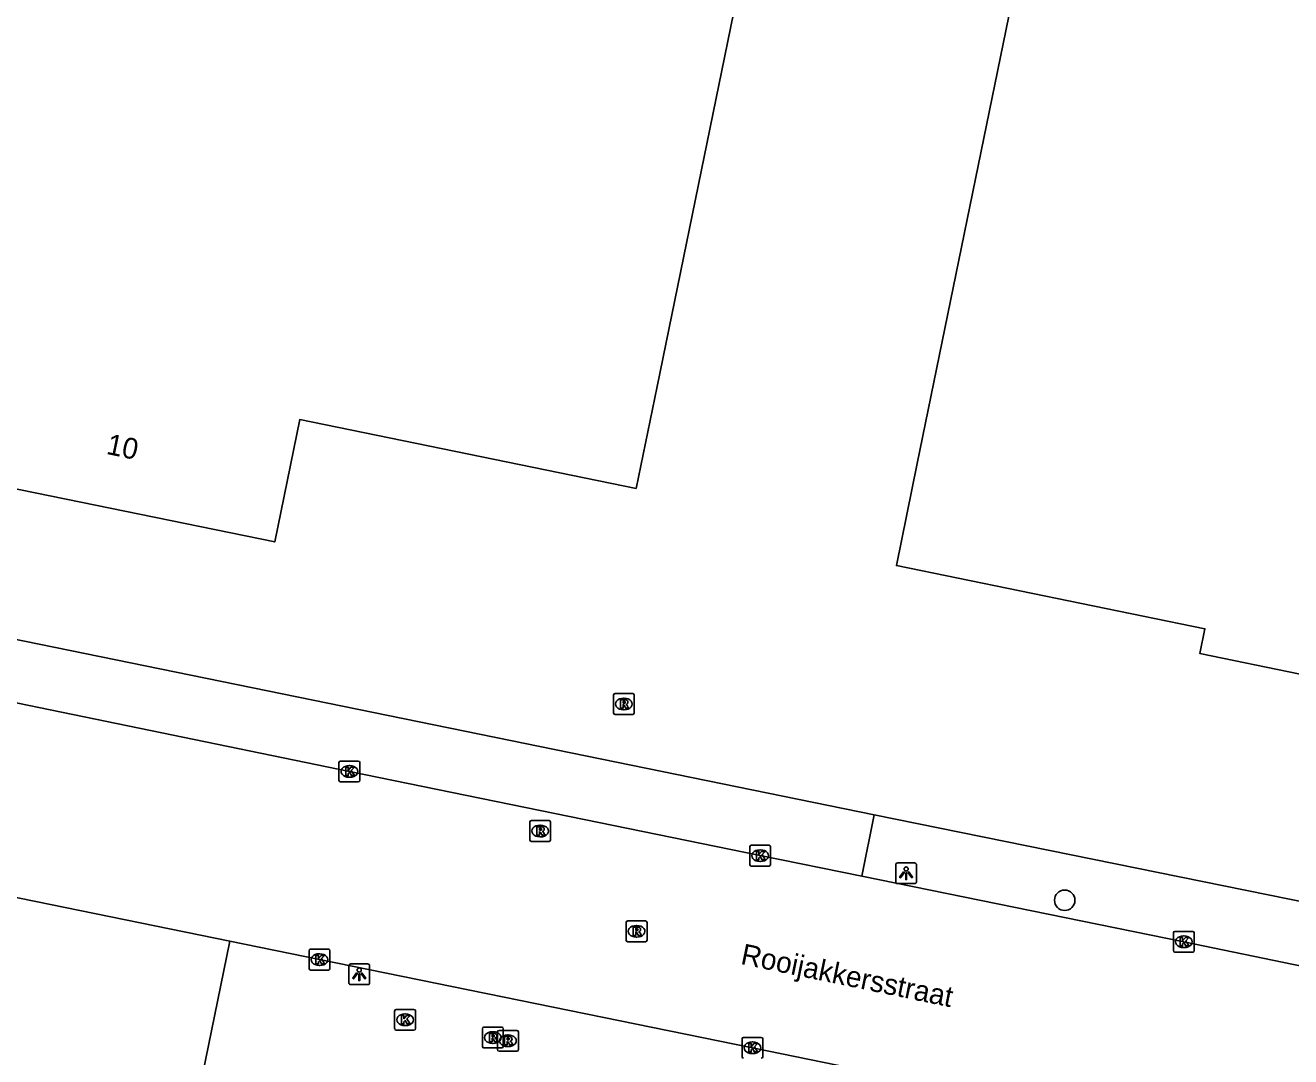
# Model space of a CAD drawing. Extents: x 157692 to 159670, y 381454 to 383289.
# Drawn here: x 158784.9 to 158845.7, y 382281.7 to 382331.2 of the extents above; entities that cross this region are included whole.
import ezdxf

# ---------------------------------------------------------------- set-up
doc = ezdxf.new("R2010")
doc.units = 0
for name, color, linetype in [('IMGEO_Boom', 7, 'Continuous'), ('IMGEO_Kolk', 7, 'Continuous'), ('IMGEO_Lichtpunt', 7, 'Continuous'), ('IMGEO_Openbare_ruimte_label', 7, 'Continuous'), ('IMGEO_Pand', 7, 'Continuous'), ('IMGEO_Pand_nummerreeks', 7, 'Continuous'), ('IMGEO_Rijbaan_lokaal_open', 7, 'Continuous'), ('IMGEO_Rioolput', 7, 'Continuous'), ('IMGEO_Voetpad_open', 7, 'Continuous')]:
    doc.layers.add(name, color=color, linetype=linetype)

msp = doc.modelspace()

# ---------------------------------------------------------------- linework, layer by layer
at = {"layer": 'IMGEO_Boom'}
msp.add_circle((158834.835, 382289.174), 0.489, dxfattribs=at)
at = {"layer": 'IMGEO_Kolk'}
for p, q in [((158799.994, 382294.935), (158799.994, 382295.787)), ((158800.069, 382295.861), (158800.921, 382295.861)), ((158800.482, 382295.641), (158800.507, 382295.641)), ((158800.995, 382295.787), (158800.995, 382294.935)), ((158800.921, 382294.861), (158800.069, 382294.861)), ((158800.505, 382295.081), (158800.48, 382295.081)), ((158819.712, 382290.891), (158819.712, 382291.743)), ((158819.787, 382291.817), (158820.639, 382291.817)), ((158820.713, 382291.743), (158820.713, 382290.891)), ((158820.2, 382291.597), (158820.225, 382291.597)), ((158820.639, 382290.817), (158819.787, 382290.817)), ((158820.223, 382291.037), (158820.198, 382291.037)), ((158840.053, 382286.756), (158840.053, 382287.608)), ((158840.128, 382287.682), (158840.98, 382287.682)), ((158840.541, 382287.462), (158840.566, 382287.462)), ((158841.054, 382287.608), (158841.054, 382286.756)), ((158840.564, 382286.902), (158840.539, 382286.902)), ((158798.559, 382285.899), (158798.559, 382286.751)), ((158798.634, 382286.825), (158799.486, 382286.825)), ((158799.047, 382286.605), (158799.072, 382286.605)), ((158799.56, 382286.751), (158799.56, 382285.899)), ((158840.98, 382286.682), (158840.128, 382286.682)), ((158799.486, 382285.825), (158798.634, 382285.825)), ((158799.07, 382286.045), (158799.045, 382286.045)), ((158802.667, 382283.01), (158802.667, 382283.862)), ((158802.742, 382283.936), (158803.594, 382283.936)), ((158803.668, 382283.862), (158803.668, 382283.01)), ((158803.155, 382283.716), (158803.18, 382283.716)), ((158803.594, 382282.936), (158802.742, 382282.936)), ((158803.178, 382283.156), (158803.153, 382283.156)), ((158819.418, 382282.59), (158820.27, 382282.59)), ((158819.343, 382281.664), (158819.343, 382282.516)), ((158819.831, 382282.37), (158819.856, 382282.37)), ((158820.344, 382282.516), (158820.344, 382281.664)), ((158819.854, 382281.81), (158819.829, 382281.81))]:
    msp.add_line(p, q, dxfattribs=at)
for points in [[(158799.994, 382294.935), (158799.994, 382295.787)], [(158800.069, 382295.861), (158800.921, 382295.861)], [(158800.315, 382295.561), (158800.438, 382295.561), (158800.438, 382295.41), (158800.568, 382295.561), (158800.732, 382295.561), (158800.586, 382295.41), (158800.739, 382295.161), (158800.587, 382295.161), (158800.502, 382295.325), (158800.438, 382295.258), (158800.438, 382295.161), (158800.315, 382295.161), (158800.315, 382295.561)], [(158800.995, 382295.787), (158800.995, 382294.935)], [(158800.921, 382294.861), (158800.069, 382294.861)], [(158819.712, 382290.891), (158819.712, 382291.743)], [(158819.787, 382291.817), (158820.639, 382291.817)], [(158820.713, 382291.743), (158820.713, 382290.891)], [(158820.033, 382291.517), (158820.156, 382291.517), (158820.156, 382291.366), (158820.286, 382291.517), (158820.45, 382291.517), (158820.304, 382291.366), (158820.457, 382291.117), (158820.305, 382291.117), (158820.22, 382291.281), (158820.156, 382291.214), (158820.156, 382291.117), (158820.033, 382291.117), (158820.033, 382291.517)], [(158820.639, 382290.817), (158819.787, 382290.817)], [(158840.053, 382286.756), (158840.053, 382287.608)], [(158840.128, 382287.682), (158840.98, 382287.682)], [(158841.054, 382287.608), (158841.054, 382286.756)], [(158840.374, 382287.382), (158840.497, 382287.382), (158840.497, 382287.231), (158840.627, 382287.382), (158840.791, 382287.382), (158840.645, 382287.231), (158840.798, 382286.982), (158840.646, 382286.982), (158840.561, 382287.146), (158840.497, 382287.079), (158840.497, 382286.982), (158840.374, 382286.982), (158840.374, 382287.382)], [(158798.559, 382285.899), (158798.559, 382286.751)], [(158798.634, 382286.825), (158799.486, 382286.825)], [(158798.88, 382286.525), (158799.003, 382286.525), (158799.003, 382286.374), (158799.133, 382286.525), (158799.297, 382286.525), (158799.151, 382286.374), (158799.304, 382286.125), (158799.152, 382286.125), (158799.067, 382286.289), (158799.003, 382286.222), (158799.003, 382286.125), (158798.88, 382286.125), (158798.88, 382286.525)], [(158799.56, 382286.751), (158799.56, 382285.899)], [(158840.98, 382286.682), (158840.128, 382286.682)], [(158799.486, 382285.825), (158798.634, 382285.825)], [(158802.667, 382283.01), (158802.667, 382283.862)], [(158802.742, 382283.936), (158803.594, 382283.936)], [(158803.668, 382283.862), (158803.668, 382283.01)], [(158802.988, 382283.636), (158803.111, 382283.636), (158803.111, 382283.485), (158803.241, 382283.636), (158803.405, 382283.636), (158803.259, 382283.485), (158803.412, 382283.236), (158803.26, 382283.236), (158803.175, 382283.4), (158803.111, 382283.333), (158803.111, 382283.236), (158802.988, 382283.236), (158802.988, 382283.636)], [(158803.594, 382282.936), (158802.742, 382282.936)], [(158819.418, 382282.59), (158820.27, 382282.59)], [(158819.343, 382281.664), (158819.343, 382282.516)], [(158819.664, 382282.29), (158819.787, 382282.29), (158819.787, 382282.139), (158819.917, 382282.29), (158820.081, 382282.29), (158819.935, 382282.139), (158820.088, 382281.89), (158819.936, 382281.89), (158819.851, 382282.054), (158819.787, 382281.987), (158819.787, 382281.89), (158819.664, 382281.89), (158819.664, 382282.29)], [(158820.344, 382282.516), (158820.344, 382281.664)]]:
    msp.add_lwpolyline(points, dxfattribs=at)
for centre, start, end in [((158800.071, 382295.785), 91.55205, 178.44795), ((158800.071, 382295.785), 91.55205, 178.44795), ((158800.919, 382295.785), 1.55205, 88.44795), ((158800.919, 382295.785), 1.55205, 88.44795), ((158800.071, 382294.937), 181.55205, 268.44795), ((158800.071, 382294.937), 181.55205, 268.44795), ((158800.919, 382294.937), 271.55205, 358.44795), ((158800.919, 382294.937), 271.55205, 358.44795), ((158819.789, 382291.741), 91.55205, 178.44795), ((158819.789, 382291.741), 91.55205, 178.44795), ((158820.637, 382291.741), 1.55205, 88.44795), ((158820.637, 382291.741), 1.55205, 88.44795), ((158819.789, 382290.893), 181.55205, 268.44795), ((158819.789, 382290.893), 181.55205, 268.44795), ((158820.637, 382290.893), 271.55205, 358.44795), ((158820.637, 382290.893), 271.55205, 358.44795), ((158840.13, 382287.606), 91.55205, 178.44795), ((158840.13, 382287.606), 91.55205, 178.44795), ((158840.978, 382287.606), 1.55205, 88.44795), ((158840.978, 382287.606), 1.55205, 88.44795), ((158798.636, 382286.749), 91.55205, 178.44795), ((158798.636, 382286.749), 91.55205, 178.44795), ((158799.484, 382286.749), 1.55205, 88.44795), ((158799.484, 382286.749), 1.55205, 88.44795), ((158840.13, 382286.758), 181.55205, 268.44795), ((158840.13, 382286.758), 181.55205, 268.44795), ((158840.978, 382286.758), 271.55205, 358.44795), ((158840.978, 382286.758), 271.55205, 358.44795), ((158798.636, 382285.901), 181.55205, 268.44795), ((158798.636, 382285.901), 181.55205, 268.44795), ((158799.484, 382285.901), 271.55205, 358.44795), ((158799.484, 382285.901), 271.55205, 358.44795), ((158802.744, 382283.86), 91.55205, 178.44795), ((158802.744, 382283.86), 91.55205, 178.44795), ((158803.592, 382283.86), 1.55205, 88.44795), ((158803.592, 382283.86), 1.55205, 88.44795), ((158802.744, 382283.012), 181.55205, 268.44795), ((158802.744, 382283.012), 181.55205, 268.44795), ((158803.592, 382283.012), 271.55205, 358.44795), ((158803.592, 382283.012), 271.55205, 358.44795), ((158819.42, 382282.514), 91.55205, 178.44795), ((158819.42, 382282.514), 91.55205, 178.44795), ((158820.268, 382282.514), 1.55205, 88.44795), ((158820.268, 382282.514), 1.55205, 88.44795), ((158819.42, 382281.666), 181.55205, 268.44795), ((158819.42, 382281.666), 181.55205, 268.44795), ((158820.268, 382281.666), 271.55205, 358.44795), ((158820.268, 382281.666), 271.55205, 358.44795)]:
    msp.add_arc(centre, 0.0765, start, end, dxfattribs=at)
for centre, major_axis, ratio, start_param, end_param in [((158800.481, 382295.361), (-0.387, 0.002), 0.722429, 4.712389, 7.853982), ((158800.506, 382295.361), (-0.39, 0.002), 0.717154, 1.570796, 4.712389), ((158820.199, 382291.317), (-0.387, 0.002), 0.722429, 4.712389, 7.853982), ((158820.224, 382291.317), (-0.39, 0.002), 0.717154, 1.570796, 4.712389), ((158840.54, 382287.182), (-0.387, 0.002), 0.722429, 4.712389, 7.853982), ((158840.565, 382287.182), (-0.39, 0.002), 0.717154, 1.570796, 4.712389), ((158799.046, 382286.325), (-0.387, 0.002), 0.722429, 4.712389, 7.853982), ((158799.071, 382286.325), (-0.39, 0.002), 0.717154, 1.570796, 4.712389), ((158803.154, 382283.436), (-0.387, 0.002), 0.722429, 4.712389, 7.853982), ((158803.179, 382283.436), (-0.39, 0.002), 0.717154, 1.570796, 4.712389), ((158819.83, 382282.09), (-0.387, 0.002), 0.722429, 4.712389, 7.853982), ((158819.855, 382282.09), (-0.39, 0.002), 0.717154, 1.570796, 4.712389)]:
    msp.add_ellipse(centre, major_axis=major_axis, ratio=ratio, start_param=start_param, end_param=end_param, dxfattribs=at)
at = {"layer": 'IMGEO_Lichtpunt'}
for p, q in [((158826.725, 382290.877), (158826.725, 382290.07)), ((158826.725, 382290.877), (158826.725, 382290.07)), ((158827.627, 382290.972), (158826.819, 382290.972)), ((158827.627, 382290.972), (158826.819, 382290.972)), ((158827.721, 382290.07), (158827.721, 382290.877)), ((158827.721, 382290.07), (158827.721, 382290.877)), ((158826.819, 382289.976), (158827.627, 382289.976)), ((158826.819, 382289.976), (158827.627, 382289.976)), ((158800.467, 382286.027), (158800.467, 382285.22)), ((158800.467, 382286.027), (158800.467, 382285.22)), ((158801.369, 382286.122), (158800.561, 382286.122)), ((158801.369, 382286.122), (158800.561, 382286.122)), ((158801.463, 382285.22), (158801.463, 382286.027)), ((158801.463, 382285.22), (158801.463, 382286.027)), ((158800.561, 382285.126), (158801.369, 382285.126)), ((158800.561, 382285.126), (158801.369, 382285.126))]:
    msp.add_line(p, q, dxfattribs=at)
for points in [[(158827.099, 382290.541), (158827.138, 382290.513), (158826.95, 382290.251), (158826.912, 382290.278), (158827.099, 382290.541)], [(158827.201, 382290.493), (158827.248, 382290.493), (158827.248, 382290.171), (158827.201, 382290.171), (158827.201, 382290.493)], [(158827.311, 382290.513), (158827.349, 382290.54), (158827.536, 382290.278), (158827.497, 382290.25), (158827.311, 382290.513)], [(158800.841, 382285.691), (158800.88, 382285.663), (158800.692, 382285.401), (158800.654, 382285.428), (158800.841, 382285.691)], [(158800.943, 382285.643), (158800.99, 382285.643), (158800.99, 382285.321), (158800.943, 382285.321), (158800.943, 382285.643)], [(158801.053, 382285.663), (158801.091, 382285.69), (158801.278, 382285.428), (158801.239, 382285.4), (158801.053, 382285.663)]]:
    msp.add_lwpolyline(points, dxfattribs=at)
for centre in [(158827.224, 382290.675), (158800.966, 382285.825)]:
    msp.add_circle(centre, 0.0994, dxfattribs=at)
for centre, start, end in [((158826.819, 382290.877), 90, 180), ((158826.819, 382290.877), 90, 180), ((158827.627, 382290.877), 0, 90), ((158827.627, 382290.877), 0, 90), ((158826.819, 382290.07), 180, 270), ((158826.819, 382290.07), 180, 270), ((158827.627, 382290.07), 270, 0), ((158827.627, 382290.07), 270, 360), ((158800.561, 382286.027), 90, 180), ((158800.561, 382286.027), 90, 180), ((158801.369, 382286.027), 0, 90), ((158801.369, 382286.027), 0, 90), ((158800.561, 382285.22), 180, 270), ((158800.561, 382285.22), 180, 270), ((158801.369, 382285.22), 270, 0), ((158801.369, 382285.22), 270, 360)]:
    msp.add_arc(centre, 0.0946, start, end, dxfattribs=at)
at = {"layer": 'IMGEO_Pand'}
for points in [[(158824.28, 382357.23), (158824.151, 382357.259), (158815.262, 382313.848), (158814.259, 382308.949), (158798.11, 382312.256), (158796.907, 382306.378), (158781.083, 382309.618), (158781.485, 382311.579), (158778.722, 382312.145), (158778.32, 382310.184), (158771.912, 382311.496), (158772.916, 382316.395), (158781.288, 382357.286)], [(158887.997, 382344.014), (158886.121, 382344.398), (158877.041, 382300.053), (158876.038, 382295.154), (158846.379, 382301.227), (158846.135, 382300.033), (158841.325, 382301.017), (158841.569, 382302.212), (158826.756, 382305.245), (158827.759, 382310.144), (158836.816, 382354.376), (158824.28, 382357.23)]]:
    msp.add_lwpolyline(points, dxfattribs=at)
at = {"layer": 'IMGEO_Rijbaan_lokaal_open'}
for points in [[(158825.094, 382290.327), (158820.213, 382291.319), (158800.497, 382295.362), (158780.293, 382299.514), (158763.168, 382302.997)], [(158864.974, 382282.191), (158859.681, 382283.22), (158840.554, 382287.183), (158825.094, 382290.327)], [(158783.229, 382289.567), (158794.751, 382287.205)], [(158794.751, 382287.205), (158799.061, 382286.324), (158819.844, 382282.089), (158838.842, 382278.204), (158844.942, 382276.94)]]:
    msp.add_lwpolyline(points, dxfattribs=at)
at = {"layer": 'IMGEO_Rioolput'}
for p, q in [((158813.171, 382298.172), (158813.171, 382299.024)), ((158813.246, 382299.098), (158814.098, 382299.098)), ((158814.172, 382299.024), (158814.172, 382298.172)), ((158813.659, 382298.878), (158813.684, 382298.878)), ((158814.098, 382298.098), (158813.246, 382298.098)), ((158813.682, 382298.318), (158813.657, 382298.318)), ((158809.155, 382292.073), (158809.155, 382292.925)), ((158809.23, 382292.999), (158810.082, 382292.999)), ((158810.156, 382292.925), (158810.156, 382292.073)), ((158809.643, 382292.779), (158809.668, 382292.779)), ((158810.082, 382291.999), (158809.23, 382291.999)), ((158809.666, 382292.219), (158809.641, 382292.219)), ((158813.781, 382287.259), (158813.781, 382288.111)), ((158813.856, 382288.185), (158814.708, 382288.185)), ((158814.782, 382288.111), (158814.782, 382287.259)), ((158814.269, 382287.965), (158814.294, 382287.965)), ((158814.708, 382287.185), (158813.856, 382287.185)), ((158814.292, 382287.405), (158814.267, 382287.405)), ((158806.88, 382282.156), (158806.88, 382283.008)), ((158806.955, 382283.082), (158807.807, 382283.082)), ((158807.368, 382282.862), (158807.393, 382282.862)), ((158807.604, 382282.003), (158807.604, 382282.855)), ((158807.679, 382282.929), (158808.531, 382282.929)), ((158807.881, 382283.008), (158807.881, 382282.156)), ((158808.092, 382282.709), (158808.117, 382282.709)), ((158808.605, 382282.855), (158808.605, 382282.003)), ((158807.807, 382282.082), (158806.955, 382282.082)), ((158807.391, 382282.302), (158807.366, 382282.302)), ((158808.115, 382282.149), (158808.09, 382282.149)), ((158808.531, 382281.929), (158807.679, 382281.929))]:
    msp.add_line(p, q, dxfattribs=at)
for points in [[(158813.171, 382298.172), (158813.171, 382299.024)], [(158813.246, 382299.098), (158814.098, 382299.098)], [(158814.172, 382299.024), (158814.172, 382298.172)], [(158813.76, 382298.796), (158813.508, 382298.798), (158813.508, 382298.398)], [(158813.508, 382298.398), (158813.632, 382298.398), (158813.632, 382298.56), (158813.643, 382298.56)], [(158813.686, 382298.717), (158813.632, 382298.717), (158813.632, 382298.636)], [(158813.632, 382298.636), (158813.684, 382298.636)], [(158813.69, 382298.531), (158813.761, 382298.398), (158813.901, 382298.398), (158813.836, 382298.524)], [(158814.098, 382298.098), (158813.246, 382298.098)], [(158809.155, 382292.073), (158809.155, 382292.925)], [(158809.23, 382292.999), (158810.082, 382292.999)], [(158810.156, 382292.925), (158810.156, 382292.073)], [(158809.744, 382292.697), (158809.492, 382292.699), (158809.492, 382292.299)], [(158809.492, 382292.299), (158809.616, 382292.299), (158809.616, 382292.461), (158809.627, 382292.461)], [(158809.67, 382292.618), (158809.616, 382292.618), (158809.616, 382292.537)], [(158809.616, 382292.537), (158809.668, 382292.537)], [(158809.674, 382292.432), (158809.745, 382292.299), (158809.885, 382292.299), (158809.82, 382292.425)], [(158810.082, 382291.999), (158809.23, 382291.999)], [(158813.781, 382287.259), (158813.781, 382288.111)], [(158813.856, 382288.185), (158814.708, 382288.185)], [(158814.782, 382288.111), (158814.782, 382287.259)], [(158814.37, 382287.883), (158814.118, 382287.885), (158814.118, 382287.485)], [(158814.118, 382287.485), (158814.242, 382287.485), (158814.242, 382287.647), (158814.253, 382287.647)], [(158814.296, 382287.804), (158814.242, 382287.804), (158814.242, 382287.723)], [(158814.242, 382287.723), (158814.294, 382287.723)], [(158814.3, 382287.618), (158814.371, 382287.485), (158814.511, 382287.485), (158814.446, 382287.611)], [(158814.708, 382287.185), (158813.856, 382287.185)], [(158806.88, 382282.156), (158806.88, 382283.008)], [(158806.955, 382283.082), (158807.807, 382283.082)], [(158807.469, 382282.78), (158807.217, 382282.782), (158807.217, 382282.382)], [(158807.395, 382282.701), (158807.341, 382282.701), (158807.341, 382282.62)], [(158807.341, 382282.62), (158807.393, 382282.62)], [(158807.604, 382282.003), (158807.604, 382282.855)], [(158807.679, 382282.929), (158808.531, 382282.929)], [(158807.881, 382283.008), (158807.881, 382282.156)], [(158808.193, 382282.627), (158807.941, 382282.629), (158807.941, 382282.229)], [(158808.605, 382282.855), (158808.605, 382282.003)], [(158807.807, 382282.082), (158806.955, 382282.082)], [(158807.217, 382282.382), (158807.341, 382282.382), (158807.341, 382282.544), (158807.352, 382282.544)], [(158807.399, 382282.515), (158807.47, 382282.382), (158807.61, 382282.382), (158807.545, 382282.508)], [(158807.941, 382282.229), (158808.065, 382282.229), (158808.065, 382282.391), (158808.076, 382282.391)], [(158808.119, 382282.548), (158808.065, 382282.548), (158808.065, 382282.467)], [(158808.065, 382282.467), (158808.117, 382282.467)], [(158808.123, 382282.362), (158808.194, 382282.229), (158808.334, 382282.229), (158808.269, 382282.355)], [(158808.531, 382281.929), (158807.679, 382281.929)]]:
    msp.add_lwpolyline(points, dxfattribs=at)
for centre, radius, start, end in [((158813.248, 382299.022), 0.0765, 91.55205, 178.44795), ((158813.248, 382299.022), 0.0765, 91.55205, 178.44795), ((158814.096, 382299.022), 0.0765, 1.55205, 88.44795), ((158814.096, 382299.022), 0.0765, 1.55205, 88.44795), ((158813.642, 382298.507), 0.0533, 26.02933, 88.69889), ((158813.668, 382298.825), 0.19, 274.7715, 282.96867), ((158813.692, 382298.621), 0.0964, 77.00612, 93.18647), ((158813.706, 382298.678), 0.0378, 276.66336, 79.67722), ((158813.759, 382298.686), 0.109, 350.36119, 89.41601), ((158813.757, 382298.686), 0.112, 277.58423, 350.98172), ((158813.741, 382298.471), 0.108, 29.51342, 73.79051), ((158813.248, 382298.174), 0.0765, 181.55205, 268.44795), ((158813.248, 382298.174), 0.0765, 181.55205, 268.44795), ((158814.096, 382298.174), 0.0765, 271.55205, 358.44795), ((158814.096, 382298.174), 0.0765, 271.55205, 358.44795), ((158809.232, 382292.923), 0.0765, 91.55205, 178.44795), ((158809.232, 382292.923), 0.0765, 91.55205, 178.44795), ((158810.08, 382292.923), 0.0765, 1.55205, 88.44795), ((158810.08, 382292.923), 0.0765, 1.55205, 88.44795), ((158809.626, 382292.408), 0.0533, 26.02933, 88.69889), ((158809.652, 382292.726), 0.19, 274.7715, 282.96867), ((158809.676, 382292.522), 0.0964, 77.00612, 93.18647), ((158809.69, 382292.579), 0.0378, 276.66336, 79.67722), ((158809.743, 382292.587), 0.109, 350.36119, 89.41601), ((158809.741, 382292.587), 0.112, 277.58423, 350.98172), ((158809.725, 382292.372), 0.108, 29.51342, 73.79051), ((158809.232, 382292.075), 0.0765, 181.55205, 268.44795), ((158809.232, 382292.075), 0.0765, 181.55205, 268.44795), ((158810.08, 382292.075), 0.0765, 271.55205, 358.44795), ((158810.08, 382292.075), 0.0765, 271.55205, 358.44795), ((158813.858, 382288.109), 0.0765, 91.55205, 178.44795), ((158813.858, 382288.109), 0.0765, 91.55205, 178.44795), ((158814.706, 382288.109), 0.0765, 1.55205, 88.44795), ((158814.706, 382288.109), 0.0765, 1.55205, 88.44795), ((158814.252, 382287.594), 0.0533, 26.02933, 88.69889), ((158814.278, 382287.912), 0.19, 274.7715, 282.96867), ((158814.302, 382287.708), 0.0964, 77.00612, 93.18647), ((158814.316, 382287.765), 0.0378, 276.66336, 79.67722), ((158814.369, 382287.773), 0.109, 350.36119, 89.41601), ((158814.367, 382287.773), 0.112, 277.58423, 350.98172), ((158814.351, 382287.558), 0.108, 29.51342, 73.79051), ((158813.858, 382287.261), 0.0765, 181.55205, 268.44795), ((158813.858, 382287.261), 0.0765, 181.55205, 268.44795), ((158814.706, 382287.261), 0.0765, 271.55205, 358.44795), ((158814.706, 382287.261), 0.0765, 271.55205, 358.44795), ((158806.957, 382283.006), 0.0765, 91.55205, 178.44795), ((158806.957, 382283.006), 0.0765, 91.55205, 178.44795), ((158807.377, 382282.809), 0.19, 274.7715, 282.96867), ((158807.401, 382282.605), 0.0964, 77.00612, 93.18647), ((158807.415, 382282.662), 0.0378, 276.66336, 79.67722), ((158807.468, 382282.67), 0.109, 350.36119, 89.41601), ((158807.466, 382282.67), 0.112, 277.58423, 350.98172), ((158807.681, 382282.853), 0.0765, 91.55205, 178.44795), ((158807.681, 382282.853), 0.0765, 91.55205, 178.44795), ((158807.805, 382283.006), 0.0765, 1.55205, 88.44795), ((158807.805, 382283.006), 0.0765, 1.55205, 88.44795), ((158808.192, 382282.517), 0.109, 350.36119, 89.41601), ((158808.529, 382282.853), 0.0765, 1.55205, 88.44795), ((158808.529, 382282.853), 0.0765, 1.55205, 88.44795), ((158806.957, 382282.158), 0.0765, 181.55205, 268.44795), ((158806.957, 382282.158), 0.0765, 181.55205, 268.44795), ((158807.351, 382282.491), 0.0533, 26.02933, 88.69889), ((158807.45, 382282.455), 0.108, 29.51342, 73.79051), ((158807.681, 382282.005), 0.0765, 181.55205, 268.44795), ((158807.681, 382282.005), 0.0765, 181.55205, 268.44795), ((158807.805, 382282.158), 0.0765, 271.55205, 358.44795), ((158807.805, 382282.158), 0.0765, 271.55205, 358.44795), ((158808.075, 382282.338), 0.0533, 26.02933, 88.69889), ((158808.101, 382282.656), 0.19, 274.7715, 282.96867), ((158808.125, 382282.452), 0.0964, 77.00612, 93.18647), ((158808.139, 382282.509), 0.0378, 276.66336, 79.67722), ((158808.19, 382282.517), 0.112, 277.58423, 350.98172), ((158808.174, 382282.302), 0.108, 29.51342, 73.79051), ((158808.529, 382282.005), 0.0765, 271.55205, 358.44795), ((158808.529, 382282.005), 0.0765, 271.55205, 358.44795)]:
    msp.add_arc(centre, radius, start, end, dxfattribs=at)
for centre, major_axis, ratio, start_param, end_param in [((158813.658, 382298.598), (-0.387, 0.002), 0.722429, 4.712389, 7.853982), ((158813.683, 382298.598), (-0.39, 0.002), 0.717154, 1.570796, 4.712389), ((158809.642, 382292.499), (-0.387, 0.002), 0.722429, 4.712389, 7.853982), ((158809.667, 382292.499), (-0.39, 0.002), 0.717154, 1.570796, 4.712389), ((158814.268, 382287.685), (-0.387, 0.002), 0.722429, 4.712389, 7.853982), ((158814.293, 382287.685), (-0.39, 0.002), 0.717154, 1.570796, 4.712389), ((158807.367, 382282.582), (-0.387, 0.002), 0.722429, 4.712389, 7.853982), ((158807.392, 382282.582), (-0.39, 0.002), 0.717154, 1.570796, 4.712389), ((158808.091, 382282.429), (-0.387, 0.002), 0.722429, 4.712389, 7.853982), ((158808.116, 382282.429), (-0.39, 0.002), 0.717154, 1.570796, 4.712389)]:
    msp.add_ellipse(centre, major_axis=major_axis, ratio=ratio, start_param=start_param, end_param=end_param, dxfattribs=at)
at = {"layer": 'IMGEO_Voetpad_open'}
for points in [[(158763.74, 382305.941), (158825.695, 382293.283)], [(158825.695, 382293.283), (158825.094, 382290.327)], [(158825.695, 382293.283), (158865.561, 382285.172)], [(158792.867, 382277.983), (158794.751, 382287.205)]]:
    msp.add_lwpolyline(points, dxfattribs=at)

# ---------------------------------------------------------------- texts
at = {"layer": 'IMGEO_Openbare_ruimte_label'}
msp.add_text('Rooijakkersstraat', height=1, rotation=348.3416, dxfattribs=at).set_placement((158819.236, 382286.123))
at = {"layer": 'IMGEO_Pand_nummerreeks'}
msp.add_text('10', height=1, rotation=348.42849, dxfattribs=at).set_placement((158788.783, 382310.613))

doc.saveas('drawing.dxf')
